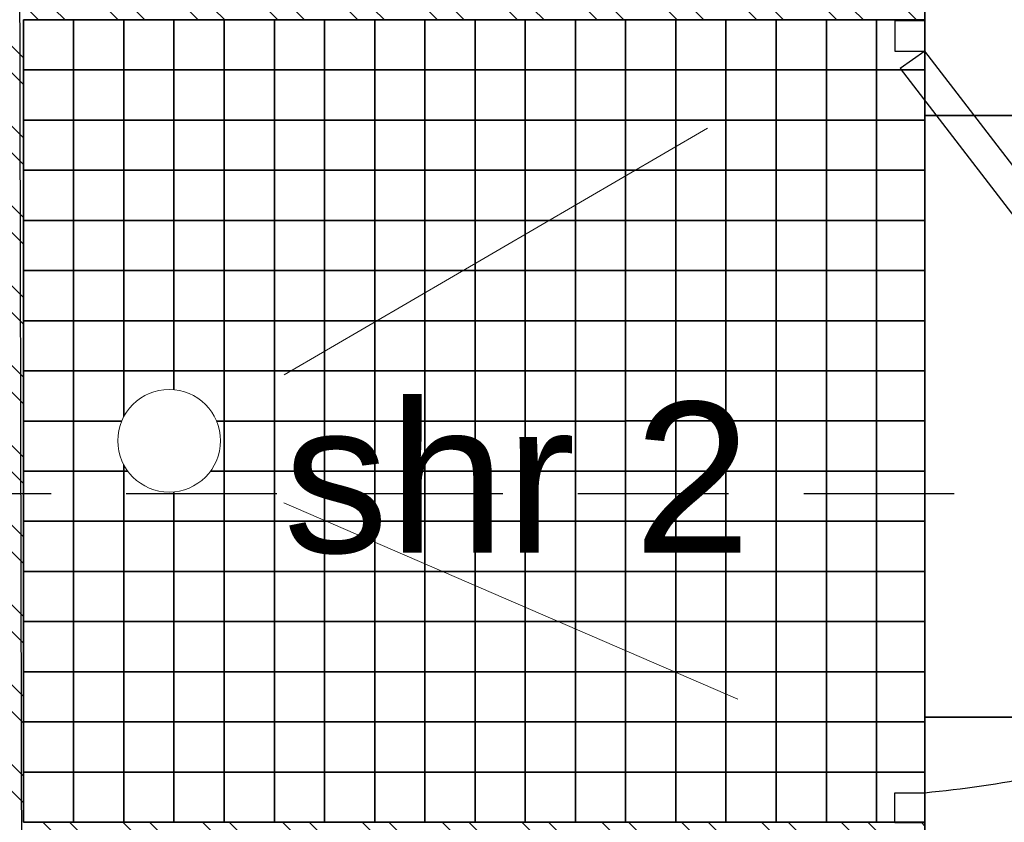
# Model space of a CAD drawing. Header units: millimetres. Extents: x -115474967 to 444143, y -74377 to 241828222.
# Tile 347 of 590: x -109264 to -108283, y 268504 to 269304. Entities that reach past the tile are written whole.
import ezdxf

# ---------------------------------------------------------------- set-up
doc = ezdxf.new("R2010")
doc.units = ezdxf.units.MM
doc.header["$MEASUREMENT"] = 0
doc.linetypes.add('2DASHED', pattern=[0.75, 0.5, -0.25])
doc.linetypes.add('Dashed', pattern=[280, 140, -140])
for name, color, linetype in [('00-2 Fittings', 8, 'Continuous'), ('00-2 Walls', 4, 'Continuous'), ('00-3 Elev 02', 1, 'Continuous'), ('00-3 Elev 04', 8, 'Continuous'), ('00-6 H-Brickwork', 9, 'Continuous'), ('CEIL-PLAN', 7, 'Continuous'), ('FITT-CURT', 4, 'Dashed'), ('FITT-SANT', 5, 'Continuous'), ('TEXT-50', 2, 'Continuous'), ('WINDOWS_AND_DOORS', 1, 'Continuous')]:
    doc.layers.add(name, color=color, linetype=linetype)
doc.layers.add('0_cons_01', color=40, linetype='Continuous', lineweight=0, plot=False)
doc.styles.add('TEXT-50', font='arial.ttf', dxfattribs={"height": 100})

msp = doc.modelspace()

# ---------------------------------------------------------------- hatches: boundary and pattern name
at = {"layer": '00-6 H-Brickwork'}
h = msp.add_hatch(dxfattribs=at)
h.set_pattern_fill('ANSI32', color=256, scale=150, angle=450, style=0)
h.set_pattern_definition([(135, (14085.39, 0), (-39.774756, -39.774756), []), (135, (14085.39, 26.517), (-39.774756, -39.774756), [])])
h.paths.add_polyline_path([(-109260.08217, 270268.53784), (-109150.19608, 270268.53422), (-109150.19608, 270383.4416), (-109058.42578, 270383.47371), (-109058.42578, 270268.53422), (-108948.63072, 270268.51248), (-108948.42578, 270498.29396), (-109258.32202, 270498.29396)])
h.paths.add_polyline_path([(-108948.63072, 270153.32183), (-109260.19608, 270153.32183), (-109260.19608, 270268.53422), (-108948.63072, 270268.50592)], flags=17)
h.paths.add_polyline_path([(-107303.97852, 267542.95615), (-110870.91859, 267542.95615), (-110870.92005, 267184.13279), (-111099.69926, 267184.16443), (-111099.73128, 267294.33039), (-110984.13263, 267294.33039), (-110984.89939, 267655.29973), (-109375.20646, 267658.71902), (-109380.86351, 270321.85747), (-109265.86379, 270322.11662), (-109260.19608, 269354.14194), (-108362.03114, 269354.14194), (-108362.03114, 269304.14194), (-109260.19608, 269304.13421), (-109260.19608, 268504.13368), (-108362.03114, 268504.13368), (-108362.03114, 268454.13368), (-109260.19608, 268454.13274), (-109260.19608, 267652.95615), (-107303.89194, 267652.95612)])
h.paths.add_polyline_path([(-109610.86301, 270321.38377), (-109380.86522, 270321.85738), (-109380.62985, 270211.85786), (-109495.02964, 270211.61485), (-109490.45042, 267773.47446), (-111099.66512, 267771.37479), (-111099.74655, 267184.16451), (-111213.89911, 267184.18035), (-111214.81325, 267884.81187), (-109605.69449, 267888.22997), (-109605.6157, 267851.13878)])
h.paths.add_polyline_path([(-107353.18352, 268552.94153), (-107301.93173, 268552.94153), (-107301.93173, 270143.17954), (-107353.18352, 270143.17954)])
h.paths.add_polyline_path([(-106403.79542, 268552.44538), (-106352.21745, 268552.44538), (-106352.21745, 270147.39224), (-106403.79542, 270147.39224)])
h.paths.add_polyline_path([(-105453.77199, 268551.92727), (-105402.20687, 268551.92727), (-105402.20687, 270149.00282), (-105453.77199, 270149.00282)])
h.paths.add_polyline_path([(-101721.713, 270378.88833), (-104503.42654, 270378.88833), (-104503.42654, 270495.68108), (-101721.713, 270495.68108)])
h.paths.add_polyline_path([(-104502.67338, 265155.25751), (-103861.43127, 265154.83502), (-103861.43127, 265264.83504), (-104392.67338, 265265.18506), (-104392.67338, 267465.18554), (-101441.74628, 267465.18556), (-101441.74628, 265265.18506), (-102761.35902, 265264.11025), (-102761.43151, 265154.11027), (-101331.74628, 265155.18506), (-101331.67713, 267575.18556), (-104392.67338, 267575.18556), (-104392.67338, 270150.61523), (-101831.8551, 270150.61523), (-101832.77079, 268473.49915), (-101722.74451, 268473.49915), (-101721.713, 270378.88429), (-101831.713, 270378.88833), (-101831.713, 270264.78479), (-104393.49383, 270265.61016), (-104393.42654, 270378.88833), (-104503.47702, 270379.97591)])
h.paths.add_polyline_path([(-100822.74451, 268472.94781), (-100772.01697, 268472.94781), (-100772.01697, 270145.76617), (-100822.74451, 270145.76617)])
h.paths.add_polyline_path([(-99872.97549, 268137.32336), (-99456.30081, 268137.09656), (-99456.25182, 268227.09655), (-99762.9244, 268227.26347), (-99761.83551, 270143.99884), (-99436.85793, 270143.99884), (-99436.74422, 270261.68049), (-99871.72212, 270262.10074)])
h.paths.add_polyline_path([(-99871.7221, 270262.13645), (-99761.61102, 270261.99435), (-99761.61102, 270376.99438), (-99546.52198, 270377.10066), (-99546.52198, 270261.68049), (-99436.74421, 270261.68296), (-99436.52198, 270491.68034), (-99871.61102, 270491.68034)])
h.paths.add_polyline_path([(-98762.43622, 269126.3182), (-98711.7444, 269126.3182), (-98711.7444, 270143.99884), (-98762.43622, 270143.99884)])
h.paths.add_polyline_path([(-97712.32578, 269126.40399), (-97661.62803, 269126.40399), (-97661.62803, 270143.99884), (-97712.32578, 270143.99884)], flags=17)
h.paths.add_polyline_path([(-97071.53883, 270259.39761), (-96961.52288, 270259.39511), (-96961.41186, 270374.28876), (-96551.35101, 270374.28876), (-96551.35101, 270259.12945), (-96441.43927, 270259.05413), (-96441.34536, 270488.78626), (-97071.52288, 270488.78625)])
h.paths.add_polyline_path([(-96442.59513, 266505.83408), (-96662.59513, 266545.28649), (-96662.59513, 268135.57592), (-98256.30098, 268136.44339), (-98256.252, 268226.44338), (-96661.50193, 268225.57591), (-96661.50193, 270143.99884), (-97071.572, 270143.99884), (-97071.53883, 270259.39511), (-96441.43927, 270259.05214)])
h.paths.add_polyline_path([(-102665.60228, 263929.62036), (-102665.6022, 264149.62036), (-99866.75339, 264149.62036), (-99866.75339, 264827.42455), (-99756.75339, 264827.42455), (-99756.75339, 264149.62036), (-97688.94996, 264149.62036), (-97691.0228, 266182.58981), (-99873.09098, 266182.58981), (-99873.77765, 267068.0994), (-99763.77765, 267068.44231), (-99763.77765, 266403.02968), (-96705.99403, 266403.02968), (-96745.52532, 266182.58981), (-97477.09582, 266182.58981), (-97468.06649, 263929.62036), (-99073.81807, 263929.62036), (-99073.81807, 263840.89071), (-99293.54254, 263840.89071), (-99293.81914, 263929.62036)])
h.paths.add_polyline_path([(-110980.11471, 264159.62015), (-110980.10231, 264274.31633), (-111095.10219, 264274.16628), (-111095.22, 264384.33281), (-110870.91859, 264384.13517), (-110870.91859, 264274.61277), (-105532.3587, 264274.62036), (-105532.3587, 266949.61603), (-105422.3587, 266949.61603), (-105422.3587, 264149.62036), (-103974.10601, 264149.62036), (-103974.10601, 263929.62036), (-105532.3587, 263929.62036), (-109252.28503, 263929.62036), (-109252.28503, 263873.55477), (-109482.16432, 263873.06649), (-109482.1654, 263983.06646), (-109367.46422, 263983.06583), (-109367.46422, 264044.61972), (-105532.3587, 264044.62036), (-105532.3587, 264159.62036)])
h.paths.add_polyline_path([(-111209.65275, 263929.62036), (-111210.24584, 264384.18273), (-111095.24593, 264384.33278), (-111095.24593, 264044.62036), (-109482.52981, 264044.62036), (-109482.1654, 263873.06646), (-109597.16516, 263872.82219), (-109597.16516, 263929.62036)])

# ---------------------------------------------------------------- linework, layer by layer
for points in [[(-108362.03114, 269208.78825), (-107901.63865, 269208.78825), (-107901.63865, 269808.78825), (-108362.03114, 269808.78825)], [(-108362.03114, 268608.78825), (-107901.63865, 268608.78825), (-107901.63865, 269208.78825), (-108362.03114, 269208.78825)], [(-108362.03114, 268008.78825), (-107901.63865, 268008.78825), (-107901.63865, 268608.78825), (-108362.03114, 268608.78825)]]:
    msp.add_lwpolyline(points, close=True)
at = {"layer": '00-2 Fittings', "color": 9, "true_color": 0xc7c8ca}
for points in [[(-109210.19608, 269254.13421), (-109260.19608, 269254.13421), (-109260.19608, 269304.13421), (-109210.19608, 269304.13421)], [(-109160.19608, 269254.13421), (-109210.19608, 269254.13421), (-109210.19608, 269304.13421), (-109160.19608, 269304.13421)], [(-109110.19608, 269254.13421), (-109160.19608, 269254.13421), (-109160.19608, 269304.13421), (-109110.19608, 269304.13421)], [(-109060.19608, 269254.13421), (-109110.19608, 269254.13421), (-109110.19608, 269304.13421), (-109060.19608, 269304.13421)], [(-109010.19608, 269254.13421), (-109060.19608, 269254.13421), (-109060.19608, 269304.13421), (-109010.19608, 269304.13421)], [(-108960.19608, 269254.13421), (-109010.19608, 269254.13421), (-109010.19608, 269304.13421), (-108960.19608, 269304.13421)], [(-108910.19608, 269254.13679), (-108960.19608, 269254.13679), (-108960.19608, 269304.13679), (-108910.19608, 269304.13679)], [(-108860.19608, 269254.13679), (-108910.19608, 269254.13679), (-108910.19608, 269304.13679), (-108860.19608, 269304.13679)], [(-108810.19608, 269254.13679), (-108860.19608, 269254.13679), (-108860.19608, 269304.13679), (-108810.19608, 269304.13679)], [(-108760.19608, 269254.13679), (-108810.19608, 269254.13679), (-108810.19608, 269304.13679), (-108760.19608, 269304.13679)], [(-108710.19608, 269254.13679), (-108760.19608, 269254.13679), (-108760.19608, 269304.13679), (-108710.19608, 269304.13679)], [(-108660.19608, 269254.13679), (-108710.19608, 269254.13679), (-108710.19608, 269304.13679), (-108660.19608, 269304.13679)], [(-108610.19608, 269254.13938), (-108660.19608, 269254.13938), (-108660.19608, 269304.13938), (-108610.19608, 269304.13938)], [(-108560.19608, 269254.13938), (-108610.19608, 269254.13938), (-108610.19608, 269304.13938), (-108560.19608, 269304.13938)], [(-108510.19608, 269254.13938), (-108560.19608, 269254.13938), (-108560.19608, 269304.13938), (-108510.19608, 269304.13938)], [(-108460.19608, 269254.13938), (-108510.19608, 269254.13938), (-108510.19608, 269304.13938), (-108460.19608, 269304.13938)], [(-108410.19608, 269254.13938), (-108460.19608, 269254.13938), (-108460.19608, 269304.13938), (-108410.19608, 269304.13938)], [(-108362.00539, 269254.13938), (-108410.19608, 269254.13938), (-108410.19608, 269304.13938), (-108362.00539, 269304.13938)], [(-109210.19608, 269204.13421), (-109260.19608, 269204.13421), (-109260.19608, 269254.13421), (-109210.19608, 269254.13421)], [(-109160.19608, 269204.13421), (-109210.19608, 269204.13421), (-109210.19608, 269254.13421), (-109160.19608, 269254.13421)], [(-109110.19608, 269204.13421), (-109160.19608, 269204.13421), (-109160.19608, 269254.13421), (-109110.19608, 269254.13421)], [(-109060.19608, 269204.13421), (-109110.19608, 269204.13421), (-109110.19608, 269254.13421), (-109060.19608, 269254.13421)], [(-109010.19608, 269204.13421), (-109060.19608, 269204.13421), (-109060.19608, 269254.13421), (-109010.19608, 269254.13421)], [(-108960.19608, 269204.13421), (-109010.19608, 269204.13421), (-109010.19608, 269254.13421), (-108960.19608, 269254.13421)], [(-108910.19608, 269204.13679), (-108960.19608, 269204.13679), (-108960.19608, 269254.13679), (-108910.19608, 269254.13679)], [(-108860.19608, 269204.13679), (-108910.19608, 269204.13679), (-108910.19608, 269254.13679), (-108860.19608, 269254.13679)], [(-108810.19608, 269204.13679), (-108860.19608, 269204.13679), (-108860.19608, 269254.13679), (-108810.19608, 269254.13679)], [(-108760.19608, 269204.13679), (-108810.19608, 269204.13679), (-108810.19608, 269254.13679), (-108760.19608, 269254.13679)], [(-108710.19608, 269204.13679), (-108760.19608, 269204.13679), (-108760.19608, 269254.13679), (-108710.19608, 269254.13679)], [(-108660.19608, 269204.13679), (-108710.19608, 269204.13679), (-108710.19608, 269254.13679), (-108660.19608, 269254.13679)], [(-108610.19608, 269204.13938), (-108660.19608, 269204.13938), (-108660.19608, 269254.13938), (-108610.19608, 269254.13938)], [(-108560.19608, 269204.13938), (-108610.19608, 269204.13938), (-108610.19608, 269254.13938), (-108560.19608, 269254.13938)], [(-108510.19608, 269204.13938), (-108560.19608, 269204.13938), (-108560.19608, 269254.13938), (-108510.19608, 269254.13938)], [(-108460.19608, 269204.13938), (-108510.19608, 269204.13938), (-108510.19608, 269254.13938), (-108460.19608, 269254.13938)], [(-108410.19608, 269204.13938), (-108460.19608, 269204.13938), (-108460.19608, 269254.13938), (-108410.19608, 269254.13938)], [(-108362.03114, 269204.13938), (-108410.19608, 269204.13938), (-108410.19608, 269254.13938), (-108362.03114, 269254.13938)], [(-109210.19608, 269154.13421), (-109260.19608, 269154.13421), (-109260.19608, 269204.13421), (-109210.19608, 269204.13421)], [(-109160.19608, 269154.13421), (-109210.19608, 269154.13421), (-109210.19608, 269204.13421), (-109160.19608, 269204.13421)], [(-109110.19608, 269154.13421), (-109160.19608, 269154.13421), (-109160.19608, 269204.13421), (-109110.19608, 269204.13421)], [(-109060.19608, 269154.13421), (-109110.19608, 269154.13421), (-109110.19608, 269204.13421), (-109060.19608, 269204.13421)], [(-109010.19608, 269154.13421), (-109060.19608, 269154.13421), (-109060.19608, 269204.13421), (-109010.19608, 269204.13421)], [(-108960.19608, 269154.13421), (-109010.19608, 269154.13421), (-109010.19608, 269204.13421), (-108960.19608, 269204.13421)], [(-108910.19608, 269154.13679), (-108960.19608, 269154.13679), (-108960.19608, 269204.13679), (-108910.19608, 269204.13679)], [(-108860.19608, 269154.13679), (-108910.19608, 269154.13679), (-108910.19608, 269204.13679), (-108860.19608, 269204.13679)], [(-108810.19608, 269154.13679), (-108860.19608, 269154.13679), (-108860.19608, 269204.13679), (-108810.19608, 269204.13679)], [(-108760.19608, 269154.13679), (-108810.19608, 269154.13679), (-108810.19608, 269204.13679), (-108760.19608, 269204.13679)], [(-108710.19608, 269154.13679), (-108760.19608, 269154.13679), (-108760.19608, 269204.13679), (-108710.19608, 269204.13679)], [(-108660.19608, 269154.13679), (-108710.19608, 269154.13679), (-108710.19608, 269204.13679), (-108660.19608, 269204.13679)], [(-108610.19608, 269154.13938), (-108660.19608, 269154.13938), (-108660.19608, 269204.13938), (-108610.19608, 269204.13938)], [(-108560.19608, 269154.13938), (-108610.19608, 269154.13938), (-108610.19608, 269204.13938), (-108560.19608, 269204.13938)], [(-108510.19608, 269154.13938), (-108560.19608, 269154.13938), (-108560.19608, 269204.13938), (-108510.19608, 269204.13938)], [(-108460.19608, 269154.13938), (-108510.19608, 269154.13938), (-108510.19608, 269204.13938), (-108460.19608, 269204.13938)], [(-108410.19608, 269154.13938), (-108460.19608, 269154.13938), (-108460.19608, 269204.13938), (-108410.19608, 269204.13938)], [(-108362.03114, 269154.13938), (-108410.19608, 269154.13938), (-108410.19608, 269204.13938), (-108362.03114, 269204.13938)], [(-109210.19608, 269104.13421), (-109260.19608, 269104.13421), (-109260.19608, 269154.13421), (-109210.19608, 269154.13421)], [(-109160.19608, 269104.13421), (-109210.19608, 269104.13421), (-109210.19608, 269154.13421), (-109160.19608, 269154.13421)], [(-109110.19608, 269104.13421), (-109160.19608, 269104.13421), (-109160.19608, 269154.13421), (-109110.19608, 269154.13421)], [(-109060.19608, 269104.13421), (-109110.19608, 269104.13421), (-109110.19608, 269154.13421), (-109060.19608, 269154.13421)], [(-109010.19608, 269104.13421), (-109060.19608, 269104.13421), (-109060.19608, 269154.13421), (-109010.19608, 269154.13421)], [(-108960.19608, 269104.13421), (-109010.19608, 269104.13421), (-109010.19608, 269154.13421), (-108960.19608, 269154.13421)], [(-108910.19608, 269104.13679), (-108960.19608, 269104.13679), (-108960.19608, 269154.13679), (-108910.19608, 269154.13679)], [(-108860.19608, 269104.13679), (-108910.19608, 269104.13679), (-108910.19608, 269154.13679), (-108860.19608, 269154.13679)], [(-108810.19608, 269104.13679), (-108860.19608, 269104.13679), (-108860.19608, 269154.13679), (-108810.19608, 269154.13679)], [(-108760.19608, 269104.13679), (-108810.19608, 269104.13679), (-108810.19608, 269154.13679), (-108760.19608, 269154.13679)], [(-108710.19608, 269104.13679), (-108760.19608, 269104.13679), (-108760.19608, 269154.13679), (-108710.19608, 269154.13679)], [(-108660.19608, 269104.13679), (-108710.19608, 269104.13679), (-108710.19608, 269154.13679), (-108660.19608, 269154.13679)], [(-108610.19608, 269104.13938), (-108660.19608, 269104.13938), (-108660.19608, 269154.13938), (-108610.19608, 269154.13938)], [(-108560.19608, 269104.13938), (-108610.19608, 269104.13938), (-108610.19608, 269154.13938), (-108560.19608, 269154.13938)], [(-108510.19608, 269104.13938), (-108560.19608, 269104.13938), (-108560.19608, 269154.13938), (-108510.19608, 269154.13938)], [(-108460.19608, 269104.13938), (-108510.19608, 269104.13938), (-108510.19608, 269154.13938), (-108460.19608, 269154.13938)], [(-108410.19608, 269104.13938), (-108460.19608, 269104.13938), (-108460.19608, 269154.13938), (-108410.19608, 269154.13938)], [(-108362.03114, 269104.13938), (-108410.19608, 269104.13938), (-108410.19608, 269154.13938), (-108362.03114, 269154.13938)], [(-109210.19608, 269054.13421), (-109260.19608, 269054.13421), (-109260.19608, 269104.13421), (-109210.19608, 269104.13421)], [(-109160.19608, 269054.13421), (-109210.19608, 269054.13421), (-109210.19608, 269104.13421), (-109160.19608, 269104.13421)], [(-109110.19608, 269054.13421), (-109160.19608, 269054.13421), (-109160.19608, 269104.13421), (-109110.19608, 269104.13421)], [(-109060.19608, 269054.13421), (-109110.19608, 269054.13421), (-109110.19608, 269104.13421), (-109060.19608, 269104.13421)], [(-109010.19608, 269054.13421), (-109060.19608, 269054.13421), (-109060.19608, 269104.13421), (-109010.19608, 269104.13421)], [(-108960.19608, 269054.13421), (-109010.19608, 269054.13421), (-109010.19608, 269104.13421), (-108960.19608, 269104.13421)], [(-108910.19608, 269054.13679), (-108960.19608, 269054.13679), (-108960.19608, 269104.13679), (-108910.19608, 269104.13679)], [(-108860.19608, 269054.13679), (-108910.19608, 269054.13679), (-108910.19608, 269104.13679), (-108860.19608, 269104.13679)], [(-108810.19608, 269054.13679), (-108860.19608, 269054.13679), (-108860.19608, 269104.13679), (-108810.19608, 269104.13679)], [(-108760.19608, 269054.13679), (-108810.19608, 269054.13679), (-108810.19608, 269104.13679), (-108760.19608, 269104.13679)], [(-108710.19608, 269054.13679), (-108760.19608, 269054.13679), (-108760.19608, 269104.13679), (-108710.19608, 269104.13679)], [(-108660.19608, 269054.13679), (-108710.19608, 269054.13679), (-108710.19608, 269104.13679), (-108660.19608, 269104.13679)], [(-108610.19608, 269054.13938), (-108660.19608, 269054.13938), (-108660.19608, 269104.13938), (-108610.19608, 269104.13938)], [(-108560.19608, 269054.13938), (-108610.19608, 269054.13938), (-108610.19608, 269104.13938), (-108560.19608, 269104.13938)], [(-108510.19608, 269054.13938), (-108560.19608, 269054.13938), (-108560.19608, 269104.13938), (-108510.19608, 269104.13938)], [(-108460.19608, 269054.13938), (-108510.19608, 269054.13938), (-108510.19608, 269104.13938), (-108460.19608, 269104.13938)], [(-108410.19608, 269054.13938), (-108460.19608, 269054.13938), (-108460.19608, 269104.13938), (-108410.19608, 269104.13938)], [(-108362.03114, 269054.13938), (-108410.19608, 269054.13938), (-108410.19608, 269104.13938), (-108362.03114, 269104.13938)], [(-109210.19608, 269004.13421), (-109260.19608, 269004.13421), (-109260.19608, 269054.13421), (-109210.19608, 269054.13421)], [(-109160.19608, 269004.13421), (-109210.19608, 269004.13421), (-109210.19608, 269054.13421), (-109160.19608, 269054.13421)], [(-109110.19608, 269004.13421), (-109160.19608, 269004.13421), (-109160.19608, 269054.13421), (-109110.19608, 269054.13421)], [(-109060.19608, 269004.13421), (-109110.19608, 269004.13421), (-109110.19608, 269054.13421), (-109060.19608, 269054.13421)], [(-109010.19608, 269004.13421), (-109060.19608, 269004.13421), (-109060.19608, 269054.13421), (-109010.19608, 269054.13421)], [(-108960.19608, 269004.13421), (-109010.19608, 269004.13421), (-109010.19608, 269054.13421), (-108960.19608, 269054.13421)], [(-108910.19608, 269004.13679), (-108960.19608, 269004.13679), (-108960.19608, 269054.13679), (-108910.19608, 269054.13679)], [(-108860.19608, 269004.13679), (-108910.19608, 269004.13679), (-108910.19608, 269054.13679), (-108860.19608, 269054.13679)], [(-108810.19608, 269004.13679), (-108860.19608, 269004.13679), (-108860.19608, 269054.13679), (-108810.19608, 269054.13679)], [(-108760.19608, 269004.13679), (-108810.19608, 269004.13679), (-108810.19608, 269054.13679), (-108760.19608, 269054.13679)], [(-108710.19608, 269004.13679), (-108760.19608, 269004.13679), (-108760.19608, 269054.13679), (-108710.19608, 269054.13679)], [(-108660.19608, 269004.13679), (-108710.19608, 269004.13679), (-108710.19608, 269054.13679), (-108660.19608, 269054.13679)], [(-108610.19608, 269004.13938), (-108660.19608, 269004.13938), (-108660.19608, 269054.13938), (-108610.19608, 269054.13938)], [(-108560.19608, 269004.13938), (-108610.19608, 269004.13938), (-108610.19608, 269054.13938), (-108560.19608, 269054.13938)], [(-108510.19608, 269004.13938), (-108560.19608, 269004.13938), (-108560.19608, 269054.13938), (-108510.19608, 269054.13938)], [(-108460.19608, 269004.13938), (-108510.19608, 269004.13938), (-108510.19608, 269054.13938), (-108460.19608, 269054.13938)], [(-108410.19608, 269004.13938), (-108460.19608, 269004.13938), (-108460.19608, 269054.13938), (-108410.19608, 269054.13938)], [(-108362.03114, 269004.13938), (-108410.19608, 269004.13938), (-108410.19608, 269054.13938), (-108362.03114, 269054.13938)], [(-109210.19608, 268954.13421), (-109260.19608, 268954.13421), (-109260.19608, 269004.13421), (-109210.19608, 269004.13421)], [(-109160.19608, 268954.13421), (-109210.19608, 268954.13421), (-109210.19608, 269004.13421), (-109160.19608, 269004.13421)], [(-109110.19608, 268954.13421), (-109160.19608, 268954.13421), (-109160.19608, 269004.13421), (-109110.19608, 269004.13421)], [(-109060.19608, 268954.13421), (-109110.19608, 268954.13421), (-109110.19608, 269004.13421), (-109060.19608, 269004.13421)], [(-109010.19608, 268954.13421), (-109060.19608, 268954.13421), (-109060.19608, 269004.13421), (-109010.19608, 269004.13421)], [(-108960.19608, 268954.13421), (-109010.19608, 268954.13421), (-109010.19608, 269004.13421), (-108960.19608, 269004.13421)], [(-108910.19608, 268954.13679), (-108960.19608, 268954.13679), (-108960.19608, 269004.13679), (-108910.19608, 269004.13679)], [(-108860.19608, 268954.13679), (-108910.19608, 268954.13679), (-108910.19608, 269004.13679), (-108860.19608, 269004.13679)], [(-108810.19608, 268954.13679), (-108860.19608, 268954.13679), (-108860.19608, 269004.13679), (-108810.19608, 269004.13679)], [(-108760.19608, 268954.13679), (-108810.19608, 268954.13679), (-108810.19608, 269004.13679), (-108760.19608, 269004.13679)], [(-108710.19608, 268954.13679), (-108760.19608, 268954.13679), (-108760.19608, 269004.13679), (-108710.19608, 269004.13679)], [(-108660.19608, 268954.13679), (-108710.19608, 268954.13679), (-108710.19608, 269004.13679), (-108660.19608, 269004.13679)], [(-108610.19608, 268954.13938), (-108660.19608, 268954.13938), (-108660.19608, 269004.13938), (-108610.19608, 269004.13938)], [(-108560.19608, 268954.13938), (-108610.19608, 268954.13938), (-108610.19608, 269004.13938), (-108560.19608, 269004.13938)], [(-108510.19608, 268954.13938), (-108560.19608, 268954.13938), (-108560.19608, 269004.13938), (-108510.19608, 269004.13938)], [(-108460.19608, 268954.13938), (-108510.19608, 268954.13938), (-108510.19608, 269004.13938), (-108460.19608, 269004.13938)], [(-108410.19608, 268954.13938), (-108460.19608, 268954.13938), (-108460.19608, 269004.13938), (-108410.19608, 269004.13938)], [(-108362.03114, 268954.13938), (-108410.19608, 268954.13938), (-108410.19608, 269004.13938), (-108362.03114, 269004.13938)], [(-109210.19608, 268904.13421), (-109260.19608, 268904.13421), (-109260.19608, 268954.13421), (-109210.19608, 268954.13421)], [(-109010.19608, 268904.13421), (-109060.19608, 268904.13421), (-109060.19608, 268954.13421), (-109010.19608, 268954.13421)], [(-108960.19608, 268904.13421), (-109010.19608, 268904.13421), (-109010.19608, 268954.13421), (-108960.19608, 268954.13421)], [(-108910.19608, 268904.13679), (-108960.19608, 268904.13679), (-108960.19608, 268954.13679), (-108910.19608, 268954.13679)], [(-108860.19608, 268904.13679), (-108910.19608, 268904.13679), (-108910.19608, 268954.13679), (-108860.19608, 268954.13679)], [(-108810.19608, 268904.13679), (-108860.19608, 268904.13679), (-108860.19608, 268954.13679), (-108810.19608, 268954.13679)], [(-108760.19608, 268904.13679), (-108810.19608, 268904.13679), (-108810.19608, 268954.13679), (-108760.19608, 268954.13679)], [(-108710.19608, 268904.13679), (-108760.19608, 268904.13679), (-108760.19608, 268954.13679), (-108710.19608, 268954.13679)], [(-108660.19608, 268904.13679), (-108710.19608, 268904.13679), (-108710.19608, 268954.13679), (-108660.19608, 268954.13679)], [(-108610.19608, 268904.13938), (-108660.19608, 268904.13938), (-108660.19608, 268954.13938), (-108610.19608, 268954.13938)], [(-108560.19608, 268904.13938), (-108610.19608, 268904.13938), (-108610.19608, 268954.13938), (-108560.19608, 268954.13938)], [(-108510.19608, 268904.13938), (-108560.19608, 268904.13938), (-108560.19608, 268954.13938), (-108510.19608, 268954.13938)], [(-108460.19608, 268904.13938), (-108510.19608, 268904.13938), (-108510.19608, 268954.13938), (-108460.19608, 268954.13938)], [(-108410.19608, 268904.13938), (-108460.19608, 268904.13938), (-108460.19608, 268954.13938), (-108410.19608, 268954.13938)], [(-108362.03114, 268904.13938), (-108410.19608, 268904.13938), (-108410.19608, 268954.13938), (-108362.03114, 268954.13938)], [(-109210.19608, 268854.13421), (-109260.19608, 268854.13421), (-109260.19608, 268904.13421), (-109210.19608, 268904.13421)], [(-109010.19608, 268854.13421), (-109060.19608, 268854.13421), (-109060.19608, 268904.13421), (-109010.19608, 268904.13421)], [(-108960.19608, 268854.13421), (-109010.19608, 268854.13421), (-109010.19608, 268904.13421), (-108960.19608, 268904.13421)], [(-108910.19608, 268854.13679), (-108960.19608, 268854.13679), (-108960.19608, 268904.13679), (-108910.19608, 268904.13679)], [(-108860.19608, 268854.13679), (-108910.19608, 268854.13679), (-108910.19608, 268904.13679), (-108860.19608, 268904.13679)], [(-108810.19608, 268854.13679), (-108860.19608, 268854.13679), (-108860.19608, 268904.13679), (-108810.19608, 268904.13679)], [(-108760.19608, 268854.13679), (-108810.19608, 268854.13679), (-108810.19608, 268904.13679), (-108760.19608, 268904.13679)], [(-108710.19608, 268854.13679), (-108760.19608, 268854.13679), (-108760.19608, 268904.13679), (-108710.19608, 268904.13679)], [(-108660.19608, 268854.13679), (-108710.19608, 268854.13679), (-108710.19608, 268904.13679), (-108660.19608, 268904.13679)], [(-108610.19608, 268854.13938), (-108660.19608, 268854.13938), (-108660.19608, 268904.13938), (-108610.19608, 268904.13938)], [(-108560.19608, 268854.13938), (-108610.19608, 268854.13938), (-108610.19608, 268904.13938), (-108560.19608, 268904.13938)], [(-108510.19608, 268854.13938), (-108560.19608, 268854.13938), (-108560.19608, 268904.13938), (-108510.19608, 268904.13938)], [(-108460.19608, 268854.13938), (-108510.19608, 268854.13938), (-108510.19608, 268904.13938), (-108460.19608, 268904.13938)], [(-108410.19608, 268854.13938), (-108460.19608, 268854.13938), (-108460.19608, 268904.13938), (-108410.19608, 268904.13938)], [(-108362.03114, 268854.13938), (-108410.19608, 268854.13938), (-108410.19608, 268904.13938), (-108362.03114, 268904.13938)], [(-109210.19608, 268804.13421), (-109260.19608, 268804.13421), (-109260.19608, 268854.13421), (-109210.19608, 268854.13421)], [(-109160.19608, 268804.13421), (-109210.19608, 268804.13421), (-109210.19608, 268854.13421), (-109160.19608, 268854.13421)], [(-109010.19608, 268804.13421), (-109060.19608, 268804.13421), (-109060.19608, 268854.13421), (-109010.19608, 268854.13421)], [(-108960.19608, 268804.13421), (-109010.19608, 268804.13421), (-109010.19608, 268854.13421), (-108960.19608, 268854.13421)], [(-108910.19608, 268804.13679), (-108960.19608, 268804.13679), (-108960.19608, 268854.13679), (-108910.19608, 268854.13679)], [(-108860.19608, 268804.13679), (-108910.19608, 268804.13679), (-108910.19608, 268854.13679), (-108860.19608, 268854.13679)], [(-108810.19608, 268804.13679), (-108860.19608, 268804.13679), (-108860.19608, 268854.13679), (-108810.19608, 268854.13679)], [(-108760.19608, 268804.13679), (-108810.19608, 268804.13679), (-108810.19608, 268854.13679), (-108760.19608, 268854.13679)], [(-108710.19608, 268804.13679), (-108760.19608, 268804.13679), (-108760.19608, 268854.13679), (-108710.19608, 268854.13679)], [(-108660.19608, 268804.13679), (-108710.19608, 268804.13679), (-108710.19608, 268854.13679), (-108660.19608, 268854.13679)], [(-108610.19608, 268804.13938), (-108660.19608, 268804.13938), (-108660.19608, 268854.13938), (-108610.19608, 268854.13938)], [(-108560.19608, 268804.13938), (-108610.19608, 268804.13938), (-108610.19608, 268854.13938), (-108560.19608, 268854.13938)], [(-108510.19608, 268804.13938), (-108560.19608, 268804.13938), (-108560.19608, 268854.13938), (-108510.19608, 268854.13938)], [(-108460.19608, 268804.13938), (-108510.19608, 268804.13938), (-108510.19608, 268854.13938), (-108460.19608, 268854.13938)], [(-108410.19608, 268804.13938), (-108460.19608, 268804.13938), (-108460.19608, 268854.13938), (-108410.19608, 268854.13938)], [(-108362.03114, 268804.13938), (-108410.19608, 268804.13938), (-108410.19608, 268854.13938), (-108362.03114, 268854.13938)], [(-109210.19608, 268754.13421), (-109260.19608, 268754.13421), (-109260.19608, 268804.13421), (-109210.19608, 268804.13421)], [(-109160.19608, 268754.13421), (-109210.19608, 268754.13421), (-109210.19608, 268804.13421), (-109160.19608, 268804.13421)], [(-109110.19608, 268754.13421), (-109160.19608, 268754.13421), (-109160.19608, 268804.13421), (-109110.19608, 268804.13421)], [(-109060.19608, 268754.13421), (-109110.19608, 268754.13421), (-109110.19608, 268804.13421), (-109060.19608, 268804.13421)], [(-109010.19608, 268754.13421), (-109060.19608, 268754.13421), (-109060.19608, 268804.13421), (-109010.19608, 268804.13421)], [(-108960.19608, 268754.13421), (-109010.19608, 268754.13421), (-109010.19608, 268804.13421), (-108960.19608, 268804.13421)], [(-108910.19608, 268754.13679), (-108960.19608, 268754.13679), (-108960.19608, 268804.13679), (-108910.19608, 268804.13679)], [(-108860.19608, 268754.13679), (-108910.19608, 268754.13679), (-108910.19608, 268804.13679), (-108860.19608, 268804.13679)], [(-108810.19608, 268754.13679), (-108860.19608, 268754.13679), (-108860.19608, 268804.13679), (-108810.19608, 268804.13679)], [(-108760.19608, 268754.13679), (-108810.19608, 268754.13679), (-108810.19608, 268804.13679), (-108760.19608, 268804.13679)], [(-108710.19608, 268754.13679), (-108760.19608, 268754.13679), (-108760.19608, 268804.13679), (-108710.19608, 268804.13679)], [(-108660.19608, 268754.13679), (-108710.19608, 268754.13679), (-108710.19608, 268804.13679), (-108660.19608, 268804.13679)], [(-108610.19608, 268754.13938), (-108660.19608, 268754.13938), (-108660.19608, 268804.13938), (-108610.19608, 268804.13938)], [(-108560.19608, 268754.13938), (-108610.19608, 268754.13938), (-108610.19608, 268804.13938), (-108560.19608, 268804.13938)], [(-108510.19608, 268754.13938), (-108560.19608, 268754.13938), (-108560.19608, 268804.13938), (-108510.19608, 268804.13938)], [(-108460.19608, 268754.13938), (-108510.19608, 268754.13938), (-108510.19608, 268804.13938), (-108460.19608, 268804.13938)], [(-108410.19608, 268754.13938), (-108460.19608, 268754.13938), (-108460.19608, 268804.13938), (-108410.19608, 268804.13938)], [(-108362.03114, 268754.13938), (-108410.19608, 268754.13938), (-108410.19608, 268804.13938), (-108362.03114, 268804.13938)], [(-109210.19608, 268704.13421), (-109260.19608, 268704.13421), (-109260.19608, 268754.13421), (-109210.19608, 268754.13421)], [(-109160.19608, 268704.13421), (-109210.19608, 268704.13421), (-109210.19608, 268754.13421), (-109160.19608, 268754.13421)], [(-109110.19608, 268704.13421), (-109160.19608, 268704.13421), (-109160.19608, 268754.13421), (-109110.19608, 268754.13421)], [(-109060.19608, 268704.13421), (-109110.19608, 268704.13421), (-109110.19608, 268754.13421), (-109060.19608, 268754.13421)], [(-109010.19608, 268704.13421), (-109060.19608, 268704.13421), (-109060.19608, 268754.13421), (-109010.19608, 268754.13421)], [(-108960.19608, 268704.13421), (-109010.19608, 268704.13421), (-109010.19608, 268754.13421), (-108960.19608, 268754.13421)], [(-108910.19608, 268704.13679), (-108960.19608, 268704.13679), (-108960.19608, 268754.13679), (-108910.19608, 268754.13679)], [(-108860.19608, 268704.13679), (-108910.19608, 268704.13679), (-108910.19608, 268754.13679), (-108860.19608, 268754.13679)], [(-108810.19608, 268704.13679), (-108860.19608, 268704.13679), (-108860.19608, 268754.13679), (-108810.19608, 268754.13679)], [(-108760.19608, 268704.13679), (-108810.19608, 268704.13679), (-108810.19608, 268754.13679), (-108760.19608, 268754.13679)], [(-108710.19608, 268704.13679), (-108760.19608, 268704.13679), (-108760.19608, 268754.13679), (-108710.19608, 268754.13679)], [(-108660.19608, 268704.13679), (-108710.19608, 268704.13679), (-108710.19608, 268754.13679), (-108660.19608, 268754.13679)], [(-108610.19608, 268704.13938), (-108660.19608, 268704.13938), (-108660.19608, 268754.13938), (-108610.19608, 268754.13938)], [(-108560.19608, 268704.13938), (-108610.19608, 268704.13938), (-108610.19608, 268754.13938), (-108560.19608, 268754.13938)], [(-108510.19608, 268704.13938), (-108560.19608, 268704.13938), (-108560.19608, 268754.13938), (-108510.19608, 268754.13938)], [(-108460.19608, 268704.13938), (-108510.19608, 268704.13938), (-108510.19608, 268754.13938), (-108460.19608, 268754.13938)], [(-108410.19608, 268704.13938), (-108460.19608, 268704.13938), (-108460.19608, 268754.13938), (-108410.19608, 268754.13938)], [(-108362.03114, 268704.13938), (-108410.19608, 268704.13938), (-108410.19608, 268754.13938), (-108362.03114, 268754.13938)], [(-109210.19608, 268654.13421), (-109260.19608, 268654.13421), (-109260.19608, 268704.13421), (-109210.19608, 268704.13421)], [(-109160.19608, 268654.13421), (-109210.19608, 268654.13421), (-109210.19608, 268704.13421), (-109160.19608, 268704.13421)], [(-109110.19608, 268654.13421), (-109160.19608, 268654.13421), (-109160.19608, 268704.13421), (-109110.19608, 268704.13421)], [(-109060.19608, 268654.13421), (-109110.19608, 268654.13421), (-109110.19608, 268704.13421), (-109060.19608, 268704.13421)], [(-109010.19608, 268654.13421), (-109060.19608, 268654.13421), (-109060.19608, 268704.13421), (-109010.19608, 268704.13421)], [(-108960.19608, 268654.13421), (-109010.19608, 268654.13421), (-109010.19608, 268704.13421), (-108960.19608, 268704.13421)], [(-108910.19608, 268654.13679), (-108960.19608, 268654.13679), (-108960.19608, 268704.13679), (-108910.19608, 268704.13679)], [(-108860.19608, 268654.13679), (-108910.19608, 268654.13679), (-108910.19608, 268704.13679), (-108860.19608, 268704.13679)], [(-108810.19608, 268654.13679), (-108860.19608, 268654.13679), (-108860.19608, 268704.13679), (-108810.19608, 268704.13679)], [(-108760.19608, 268654.13679), (-108810.19608, 268654.13679), (-108810.19608, 268704.13679), (-108760.19608, 268704.13679)], [(-108710.19608, 268654.13679), (-108760.19608, 268654.13679), (-108760.19608, 268704.13679), (-108710.19608, 268704.13679)], [(-108660.19608, 268654.13679), (-108710.19608, 268654.13679), (-108710.19608, 268704.13679), (-108660.19608, 268704.13679)], [(-108610.19608, 268654.13938), (-108660.19608, 268654.13938), (-108660.19608, 268704.13938), (-108610.19608, 268704.13938)], [(-108560.19608, 268654.13938), (-108610.19608, 268654.13938), (-108610.19608, 268704.13938), (-108560.19608, 268704.13938)], [(-108510.19608, 268654.13938), (-108560.19608, 268654.13938), (-108560.19608, 268704.13938), (-108510.19608, 268704.13938)], [(-108460.19608, 268654.13938), (-108510.19608, 268654.13938), (-108510.19608, 268704.13938), (-108460.19608, 268704.13938)], [(-108410.19608, 268654.13938), (-108460.19608, 268654.13938), (-108460.19608, 268704.13938), (-108410.19608, 268704.13938)], [(-108362.03114, 268654.13938), (-108410.19608, 268654.13938), (-108410.19608, 268704.13938), (-108362.03114, 268704.13938)], [(-109210.19608, 268604.13421), (-109260.19608, 268604.13421), (-109260.19608, 268654.13421), (-109210.19608, 268654.13421)], [(-109160.19608, 268604.13421), (-109210.19608, 268604.13421), (-109210.19608, 268654.13421), (-109160.19608, 268654.13421)], [(-109110.19608, 268604.13421), (-109160.19608, 268604.13421), (-109160.19608, 268654.13421), (-109110.19608, 268654.13421)], [(-109060.19608, 268604.13421), (-109110.19608, 268604.13421), (-109110.19608, 268654.13421), (-109060.19608, 268654.13421)], [(-109010.19608, 268604.13421), (-109060.19608, 268604.13421), (-109060.19608, 268654.13421), (-109010.19608, 268654.13421)], [(-108960.19608, 268604.13421), (-109010.19608, 268604.13421), (-109010.19608, 268654.13421), (-108960.19608, 268654.13421)], [(-108910.19608, 268604.13679), (-108960.19608, 268604.13679), (-108960.19608, 268654.13679), (-108910.19608, 268654.13679)], [(-108860.19608, 268604.13679), (-108910.19608, 268604.13679), (-108910.19608, 268654.13679), (-108860.19608, 268654.13679)], [(-108810.19608, 268604.13679), (-108860.19608, 268604.13679), (-108860.19608, 268654.13679), (-108810.19608, 268654.13679)], [(-108760.19608, 268604.13679), (-108810.19608, 268604.13679), (-108810.19608, 268654.13679), (-108760.19608, 268654.13679)], [(-108710.19608, 268604.13679), (-108760.19608, 268604.13679), (-108760.19608, 268654.13679), (-108710.19608, 268654.13679)], [(-108660.19608, 268604.13679), (-108710.19608, 268604.13679), (-108710.19608, 268654.13679), (-108660.19608, 268654.13679)], [(-108610.19608, 268604.13938), (-108660.19608, 268604.13938), (-108660.19608, 268654.13938), (-108610.19608, 268654.13938)], [(-108560.19608, 268604.13938), (-108610.19608, 268604.13938), (-108610.19608, 268654.13938), (-108560.19608, 268654.13938)], [(-108510.19608, 268604.13938), (-108560.19608, 268604.13938), (-108560.19608, 268654.13938), (-108510.19608, 268654.13938)], [(-108460.19608, 268604.13938), (-108510.19608, 268604.13938), (-108510.19608, 268654.13938), (-108460.19608, 268654.13938)], [(-108410.19608, 268604.13938), (-108460.19608, 268604.13938), (-108460.19608, 268654.13938), (-108410.19608, 268654.13938)], [(-108362.03114, 268604.13938), (-108410.19608, 268604.13938), (-108410.19608, 268654.13938), (-108362.03114, 268654.13938)], [(-109210.19608, 268554.13421), (-109260.19608, 268554.13421), (-109260.19608, 268604.13421), (-109210.19608, 268604.13421)], [(-109160.19608, 268554.13421), (-109210.19608, 268554.13421), (-109210.19608, 268604.13421), (-109160.19608, 268604.13421)], [(-109110.19608, 268554.13421), (-109160.19608, 268554.13421), (-109160.19608, 268604.13421), (-109110.19608, 268604.13421)], [(-109060.19608, 268554.13421), (-109110.19608, 268554.13421), (-109110.19608, 268604.13421), (-109060.19608, 268604.13421)], [(-109010.19608, 268554.13421), (-109060.19608, 268554.13421), (-109060.19608, 268604.13421), (-109010.19608, 268604.13421)], [(-108960.19608, 268554.13421), (-109010.19608, 268554.13421), (-109010.19608, 268604.13421), (-108960.19608, 268604.13421)], [(-108910.19608, 268554.13679), (-108960.19608, 268554.13679), (-108960.19608, 268604.13679), (-108910.19608, 268604.13679)], [(-108860.19608, 268554.13679), (-108910.19608, 268554.13679), (-108910.19608, 268604.13679), (-108860.19608, 268604.13679)], [(-108810.19608, 268554.13679), (-108860.19608, 268554.13679), (-108860.19608, 268604.13679), (-108810.19608, 268604.13679)], [(-108760.19608, 268554.13679), (-108810.19608, 268554.13679), (-108810.19608, 268604.13679), (-108760.19608, 268604.13679)], [(-108710.19608, 268554.13679), (-108760.19608, 268554.13679), (-108760.19608, 268604.13679), (-108710.19608, 268604.13679)], [(-108660.19608, 268554.13679), (-108710.19608, 268554.13679), (-108710.19608, 268604.13679), (-108660.19608, 268604.13679)], [(-108610.19608, 268554.13938), (-108660.19608, 268554.13938), (-108660.19608, 268604.13938), (-108610.19608, 268604.13938)], [(-108560.19608, 268554.13938), (-108610.19608, 268554.13938), (-108610.19608, 268604.13938), (-108560.19608, 268604.13938)], [(-108510.19608, 268554.13938), (-108560.19608, 268554.13938), (-108560.19608, 268604.13938), (-108510.19608, 268604.13938)], [(-108460.19608, 268554.13938), (-108510.19608, 268554.13938), (-108510.19608, 268604.13938), (-108460.19608, 268604.13938)], [(-108410.19608, 268554.13938), (-108460.19608, 268554.13938), (-108460.19608, 268604.13938), (-108410.19608, 268604.13938)], [(-108362.03114, 268554.13938), (-108410.19608, 268554.13938), (-108410.19608, 268604.13938), (-108362.03114, 268604.13938)], [(-109210.19608, 268504.13421), (-109260.19608, 268504.13421), (-109260.19608, 268554.13421), (-109210.19608, 268554.13421)], [(-109160.19608, 268504.13421), (-109210.19608, 268504.13421), (-109210.19608, 268554.13421), (-109160.19608, 268554.13421)], [(-109110.19608, 268504.13421), (-109160.19608, 268504.13421), (-109160.19608, 268554.13421), (-109110.19608, 268554.13421)], [(-109060.19608, 268504.13421), (-109110.19608, 268504.13421), (-109110.19608, 268554.13421), (-109060.19608, 268554.13421)], [(-109010.19608, 268504.13421), (-109060.19608, 268504.13421), (-109060.19608, 268554.13421), (-109010.19608, 268554.13421)], [(-108960.19608, 268504.13421), (-109010.19608, 268504.13421), (-109010.19608, 268554.13421), (-108960.19608, 268554.13421)], [(-108910.19608, 268504.13679), (-108960.19608, 268504.13679), (-108960.19608, 268554.13679), (-108910.19608, 268554.13679)], [(-108860.19608, 268504.13679), (-108910.19608, 268504.13679), (-108910.19608, 268554.13679), (-108860.19608, 268554.13679)], [(-108810.19608, 268504.13679), (-108860.19608, 268504.13679), (-108860.19608, 268554.13679), (-108810.19608, 268554.13679)], [(-108760.19608, 268504.13679), (-108810.19608, 268504.13679), (-108810.19608, 268554.13679), (-108760.19608, 268554.13679)], [(-108710.19608, 268504.13679), (-108760.19608, 268504.13679), (-108760.19608, 268554.13679), (-108710.19608, 268554.13679)], [(-108660.19608, 268504.13679), (-108710.19608, 268504.13679), (-108710.19608, 268554.13679), (-108660.19608, 268554.13679)], [(-108610.19608, 268504.13938), (-108660.19608, 268504.13938), (-108660.19608, 268554.13938), (-108610.19608, 268554.13938)], [(-108560.19608, 268504.13938), (-108610.19608, 268504.13938), (-108610.19608, 268554.13938), (-108560.19608, 268554.13938)], [(-108510.19608, 268504.13938), (-108560.19608, 268504.13938), (-108560.19608, 268554.13938), (-108510.19608, 268554.13938)], [(-108460.19608, 268504.13938), (-108510.19608, 268504.13938), (-108510.19608, 268554.13938), (-108460.19608, 268554.13938)], [(-108410.19608, 268504.13938), (-108460.19608, 268504.13938), (-108460.19608, 268554.13938), (-108410.19608, 268554.13938)], [(-108362.03114, 268504.13938), (-108410.19608, 268504.13938), (-108410.19608, 268554.13938), (-108362.03114, 268554.13938)]]:
    msp.add_lwpolyline(points, close=True, dxfattribs=at)
for points in [[(-109162.26354, 268904.13421), (-109210.19608, 268904.13421), (-109210.19608, 268954.13421), (-109160.19608, 268954.13421), (-109160.19608, 268908.50295)], [(-109160.19608, 268908.50295), (-109160.19608, 268954.13421), (-109110.19608, 268954.13421), (-109110.19608, 268935.39643)], [(-109110.19608, 268935.39643), (-109110.19608, 268954.13421), (-109060.19608, 268954.13421), (-109060.19608, 268904.13421), (-109067.79334, 268904.13421)], [(-109160.19608, 268860.40561), (-109160.19608, 268854.13421), (-109210.19608, 268854.13421), (-109210.19608, 268904.13421), (-109162.26354, 268904.13421)], [(-109067.79334, 268904.13421), (-109060.19608, 268904.13421), (-109060.19608, 268854.13421), (-109073.80772, 268854.13421)], [(-109156.24916, 268854.13421), (-109160.19608, 268854.13421), (-109160.19608, 268860.40561)], [(-109110.19608, 268833.51213), (-109110.19608, 268804.13421), (-109160.19608, 268804.13421), (-109160.19608, 268854.13421), (-109156.24916, 268854.13421)], [(-109073.80772, 268854.13421), (-109060.19608, 268854.13421), (-109060.19608, 268804.13421), (-109110.19608, 268804.13421), (-109110.19608, 268833.51213)]]:
    msp.add_lwpolyline(points, dxfattribs=at)
at = {"layer": '00-2 Walls'}
for p, q in [((-108362.03114, 269304.14194), (-109260.19608, 269304.13421)), ((-109260.19608, 269304.13421), (-109260.19608, 268504.13368))]:
    msp.add_line(p, q, dxfattribs=at)
msp.add_lwpolyline([(-109260.19608, 267652.95615), (-109265.86376, 270322.10175)], dxfattribs=at)
at = {"layer": '00-3 Elev 02'}
for points in [[(-109260.19608, 269054.13421), (-108960.19608, 269054.13421), (-108960.19608, 269304.13421), (-109260.19608, 269304.13421)], [(-108960.19608, 269054.13679), (-108660.19608, 269054.13679), (-108660.19608, 269304.13679), (-108960.19608, 269304.13679)], [(-108660.19608, 269054.13938), (-108362.03114, 269054.13938), (-108362.03114, 269304.13938), (-108660.19608, 269304.13938)], [(-109260.19608, 268754.13421), (-108960.19608, 268754.13421), (-108960.19608, 269054.13421), (-109260.19608, 269054.13421)], [(-108960.19608, 268754.13679), (-108660.19608, 268754.13679), (-108660.19608, 269054.13679), (-108960.19608, 269054.13679)], [(-108660.19608, 268754.13938), (-108362.03114, 268754.13938), (-108362.03114, 269054.13938), (-108660.19608, 269054.13938)], [(-109260.19608, 268504.13395), (-108960.19608, 268504.13395), (-108960.19608, 268754.13421), (-109260.19608, 268754.13421)], [(-108960.19608, 268504.13653), (-108660.19608, 268504.13653), (-108660.19608, 268754.13679), (-108960.19608, 268754.13679)], [(-108660.19608, 268504.13911), (-108362.03114, 268504.13911), (-108362.03114, 268754.13938), (-108660.19608, 268754.13938)]]:
    msp.add_lwpolyline(points, close=True, dxfattribs=at)
at = {"layer": '00-3 Elev 04', "linetype": 'Continuous'}
msp.add_line((-108362.03114, 267652.96826), (-108362.03114, 270153.32178), dxfattribs=at)
at = {"layer": '0_cons_01'}
msp.add_lwpolyline([(-105422.3587, 266949.61603), (-105532.3587, 266949.61603), (-105532.3587, 264789.62032), (-107600.32982, 264789.62032), (-107600.32982, 264274.62036), (-108340.08635, 264274.68196), (-108340.08635, 264674.62036), (-110470.27856, 264674.61637), (-110470.27856, 267142.95615), (-107319.8187, 267142.95615), (-107319.61268, 267542.9642), (-107303.97853, 267542.95189), (-107303.89194, 267652.95612), (-108362.03106, 267652.95583), (-108362.03117, 270153.32178), (-107353.18352, 270153.36147), (-107353.16314, 268552.94153), (-107301.93173, 268552.94153), (-107301.63865, 270153.32178), (-106403.79542, 270153.32178), (-106403.79542, 268552.44538), (-106352.21745, 268552.44538), (-106352.38272, 270152.97548), (-105453.77199, 270153.32178)], dxfattribs=at)
msp.add_lwpolyline([(-109260.19608, 269304.13421), (-108362.03114, 269304.13421), (-108362.03114, 268504.13938), (-109260.19608, 268504.13938)], close=True, dxfattribs=at)
at = {"layer": 'CEIL-PLAN', "color": 6, "linetype": '2DASHED', "ltscale": 300}
msp.add_lwpolyline([(-109607.69906, 268831.90936), (-104392.70047, 268831.90938)], dxfattribs=at)
at = {"layer": 'FITT-CURT'}
msp.add_arc((-108471.71212, 269684.55805), 1156.10488, 275.44518505, 297.90494972, dxfattribs=at)
at = {"layer": 'FITT-SANT', "color": 2, "linetype": 'Continuous'}
for points in [[(-108392.00539, 269272.85766), (-108362.00539, 269272.85766), (-108362.00539, 269302.85766), (-108392.00539, 269302.85766)], [(-108362.00539, 269272.85766), (-108386.60751, 269255.63107), (-107930.64792, 268662.87902), (-107906.0458, 268680.10561)], [(-108392.00539, 268533.67016), (-108362.00539, 268533.67016), (-108362.00539, 268503.67016), (-108392.00539, 268503.67016)]]:
    msp.add_lwpolyline(points, close=True, dxfattribs=at)
at = {"layer": 'WINDOWS_AND_DOORS', "linetype": 'Continuous', "lineweight": 0}
for p, q in [((-108578.6539, 269195.94893), (-109000.51587, 268950.08227)), ((-108548.31892, 268626.73675), (-109000.60307, 268822.57099))]:
    msp.add_line(p, q, dxfattribs=at)
msp.add_circle((-109115.02844, 268884.45428), 51.17084, dxfattribs=at)

# ---------------------------------------------------------------- texts
at = {"layer": 'TEXT-50', "linetype": 'Continuous', "lineweight": 0, "insert": (-108535.40052, 268770.82297), "char_height": 150, "width": 451.947225, "attachment_point": 9, "line_spacing_factor": 0.938532, "style": 'TEXT-50'}
msp.add_mtext('shr 2', dxfattribs=at)

doc.saveas('drawing.dxf')
